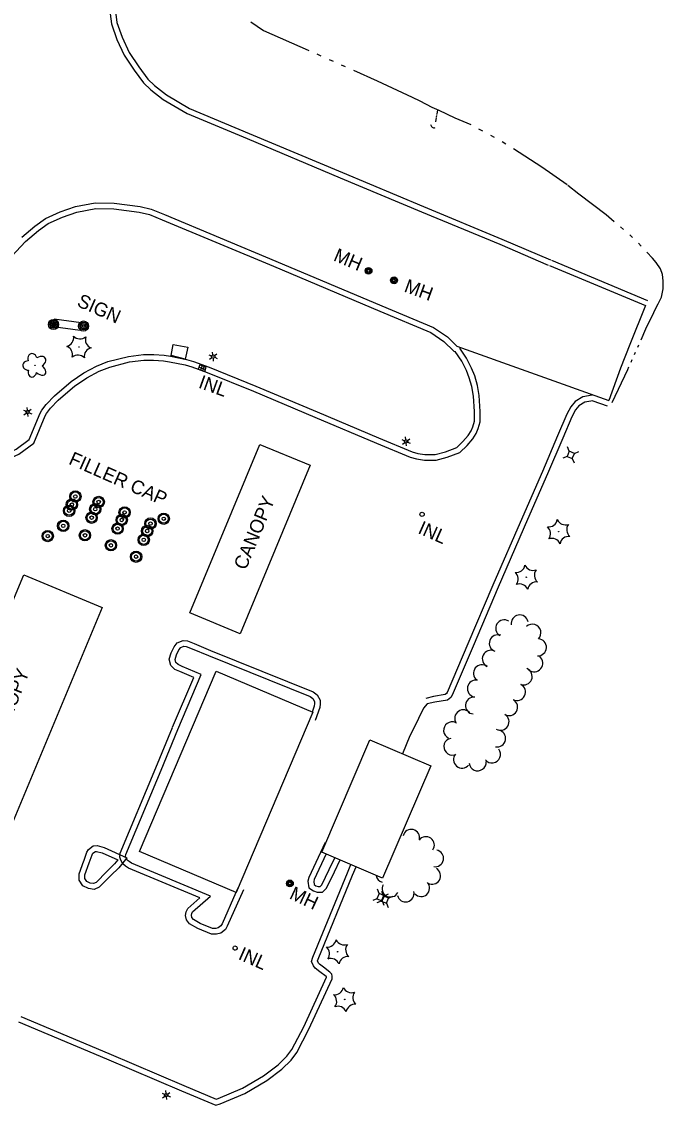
# Model space of a CAD drawing. Extents: x 588843 to 2552415, y 180129 to 269402.
# Drawn here: x 595038.4 to 595320.6, y 185152.3 to 185628.8 of the extents above; entities that cross this region are included whole.
import ezdxf

# ---------------------------------------------------------------- set-up
doc = ezdxf.new("R2010")
doc.units = 0
for name, color, linetype in [('E_AREA', 7, 'Continuous'), ('E_BLD', 7, 'Continuous'), ('E_BLD_HvyDash', 7, 'Continuous'), ('E_BLD_Text', 7, 'Continuous'), ('E_DRN', 7, 'Continuous'), ('E_DRN_Text', 7, 'Continuous'), ('E_DWY', 7, 'Continuous'), ('E_LAND_TreeLine_P', 7, 'Continuous'), ('E_LAND_Vegetation', 7, 'Continuous'), ('E_LTG', 7, 'Continuous'), ('E_MISCPROP', 7, 'Continuous'), ('E_MISCPROP_Text', 7, 'Continuous'), ('E_RDWY', 7, 'Continuous'), ('E_RDWY_C_and_G', 7, 'Continuous'), ('E_RDWY_Gravel', 7, 'Continuous'), ('E_SGN', 7, 'Continuous'), ('E_SGN_Text', 7, 'Continuous'), ('E_UTL_AG_Bold', 7, 'Continuous'), ('E_UTL_MH', 7, 'Continuous'), ('E_UTL_MH_Text', 7, 'Continuous'), ('E_WTR_P', 7, 'Continuous')]:
    doc.layers.add(name, color=color, linetype=linetype)

# ---------------------------------------------------------------- blocks, each defined once
blk = doc.blocks.new('PED_4')
at = {"layer": 'E_UTL_AG_Bold'}
for p, q in [((-8.2, 8.2), (-17.5, 17.5)), ((8.2, 8.2), (17.5, 17.5)), ((-8.2, -8.2), (-17.5, -17.5)), ((8.2, -8.2), (17.5, -17.5))]:
    blk.add_line(p, q, dxfattribs=at)
blk.add_lwpolyline([(-8.2, -8.2), (8.2, -8.2), (8.2, 8.2), (-8.2, 8.2)], close=True, dxfattribs=at)
blk = doc.blocks.new('CTRE_5')
at = {"layer": 'E_LAND_Vegetation'}
blk.add_circle((0, 0), 0.733, dxfattribs=at)
for centre, start, end in [((-39.3, 29.4), 280.2067, 5.9716), ((5.9, 49), 220.2113, 305.9762), ((-45.4, -19.3), 340.2113, 65.9762), ((45.4, 19.3), 160.2113, 245.9762), ((-5.9, -49), 40.2113, 125.9762), ((39.5, -29.6), 100.2511, 185.9272)]:
    blk.add_arc(centre, 25.8, start, end, dxfattribs=at)
blk = doc.blocks.new('CULV2_5')
at = {"layer": 'E_DRN'}
blk.add_arc((65, 48), 80.7, 216.8699, 323.1301, dxfattribs=at)
blk = doc.blocks.new('LPOL_5')
at = {"layer": 'E_LTG'}
for p, q in [((-13.1, 0), (-4.9, 0)), ((-2.5, 4.3), (-6.6, 11.4)), ((2.5, 4.3), (6.6, 11.4)), ((4.9, 0), (13.1, 0)), ((-6.6, -11.4), (-2.5, -4.3)), ((6.6, -11.4), (2.5, -4.3))]:
    blk.add_line(p, q, dxfattribs=at)
for radius in [4.92, 4.92, 4.92, 0.41]:
    blk.add_circle((0, 0), radius, dxfattribs=at)
blk = doc.blocks.new('POLE_4')
at = {"layer": 'E_MISCPROP'}
for radius in [14.6, 11, 7.32, 3.66]:
    blk.add_circle((0, 0), radius, dxfattribs=at)
blk = doc.blocks.new('SIGN_4')
at = {"layer": 'E_SGN'}
blk.add_text('SIGN', height=39.37, dxfattribs=at).set_placement((-56.1, -19.7))
blk = doc.blocks.new('FILO_2')
at = {"layer": 'E_MISCPROP'}
for radius in [16.4, 13.1, 4.92]:
    blk.add_circle((0, 0), radius, dxfattribs=at)
blk = doc.blocks.new('FILT_7')
at = {"layer": 'E_MISCPROP_Text'}
blk.add_text('FILLER CAP', height=39.37, dxfattribs=at).set_placement((32.8, -19.7))
blk = doc.blocks.new('INLO_4')
at = {"layer": 'E_DRN'}
for p, q in [((6.6, -13.1), (6.6, 0)), ((13.1, -13.1), (13.1, 0)), ((19.7, -6.6), (0, -6.6))]:
    blk.add_line(p, q, dxfattribs=at)
blk.add_lwpolyline([(0, -13.1), (19.7, -13.1), (19.7, 0), (0, 0)], close=True, dxfattribs=at)
blk = doc.blocks.new('INLT_25_2')
at = {"layer": 'E_DRN_Text'}
blk.add_text('INL', height=39.37, dxfattribs=at).set_placement((-36.2, -19.7))
blk = doc.blocks.new('INLT_27_3')
at = {"layer": 'E_DRN_Text'}
blk.add_text('INL', height=39.37, dxfattribs=at).set_placement((-36.2, -19.7))
blk = doc.blocks.new('MHO_4')
at = {"layer": 'E_UTL_MH'}
for centre, radius in [((0.3, -0.4), 9.84), ((0.3, -0.4), 7.98), ((0.2, -0.5), 6.35), ((0.1, -0.5), 3.97)]:
    blk.add_circle(centre, radius, dxfattribs=at)
blk = doc.blocks.new('MHT_4')
at = {"layer": 'E_UTL_MH_Text'}
blk.add_text('MH', height=39.37, dxfattribs=at).set_placement((-32.2, -19.7))
blk = doc.blocks.new('DTRE_5')
at = {"layer": 'E_LAND_Vegetation'}
blk.add_circle((-0.6, 0), 0.601, dxfattribs=at)
for centre, major_axis, ratio in [((-6.1, 17.5), (4.5, -16.3), 0.782863), ((-19.3, 0.5), (16.2, -0.4), 0.832022), ((13.3, 9), (-17.3, -9.6), 0.691916), ((-8.2, -17.2), (5.9, 15.9), 0.716896), ((11.6, -12.2), (-16.4, 15), 0.560249)]:
    blk.add_ellipse(centre, major_axis=major_axis, ratio=ratio, start_param=1.570796, end_param=4.712389, dxfattribs=at)
blk = doc.blocks.new('CANOPY_2')
at = {"layer": 'E_BLD_Text'}
blk.add_text('CANOPY', height=39.37, dxfattribs=at).set_placement((-106.7, -19.7))

msp = doc.modelspace()

# ---------------------------------------------------------------- linework, layer by layer
at = {"layer": 'E_AREA'}
msp.add_lwpolyline([(595104.13, 185482.01), (595105.1, 185486.85), (595111.51, 185485.63), (595110.33, 185480.43)], close=True, dxfattribs=at)
at = {"layer": 'E_BLD'}
for points in [[(595124.01, 185343.19), (595166.44, 185325.11), (595132.68, 185245.86), (595090.24, 185263.94)], [(595170.44, 185263.61), (595191.6, 185313.04), (595218.32, 185301.6), (595197.17, 185252.17)]]:
    msp.add_lwpolyline(points, close=True, dxfattribs=at)
at = {"layer": 'E_BLD_HvyDash'}
for points in [[(595165.31, 185433.74), (595134.55, 185359.62), (595112.42, 185368.8), (595143.18, 185442.92)], [(595073.76, 185371.19), (595022.32, 185248.15), (594987.89, 185262.55), (595039.33, 185385.59)]]:
    msp.add_lwpolyline(points, close=True, dxfattribs=at)
at = {"layer": 'E_DRN'}
msp.add_circle((595214.49, 185412.18), 0.94, dxfattribs=at)
msp.add_ellipse((595132.26, 185221.46), major_axis=(0.257, 0.871), ratio=0.991438, dxfattribs=at)
at = {"layer": 'E_DWY'}
for points in [[(595061.65, 185468.55), (595067.01, 185472.22), (595072.43, 185475.08), (595077.12, 185476.93), (595085.87, 185479.17), (595092.14, 185479.92), (595096.43, 185479.95), (595100.73, 185479.7), (595103.39, 185479.22), (595110.33, 185477.84), (595113.18, 185477.02), (595119.92, 185474.59), (595140.41, 185466.28), (595167.34, 185454.89), (595194.39, 185443.46), (595209.28, 185437.34), (595212.12, 185436.53), (595215.51, 185436.01), (595220.63, 185436.02), (595225.59, 185437.3), (595231.14, 185439.39), (595234.29, 185442.45), (595236.79, 185445.38), (595238.3, 185447.71), (595239.17, 185449.89), (595240, 185452.79), (595240.07, 185457.41), (595239.55, 185464.43), (595238.86, 185468.86), (595237.64, 185473.04), (595236.3, 185476.38), (595234.1, 185480.8), (595231.06, 185485.21)], [(595060.24, 185470.61), (595065.72, 185474.37), (595071.38, 185477.35), (595076.35, 185479.31), (595085.41, 185481.63), (595091.98, 185482.42), (595096.5, 185482.45), (595101.03, 185482.18), (595103.85, 185481.68), (595110.92, 185480.27), (595113.95, 185479.4), (595120.82, 185476.93), (595141.37, 185468.59), (595168.31, 185457.19), (595195.35, 185445.77), (595210.1, 185439.7), (595212.66, 185438.97), (595215.7, 185438.51), (595220.31, 185438.52), (595224.84, 185439.68), (595229.78, 185441.55), (595232.47, 185444.16), (595234.78, 185446.87), (595236.07, 185448.86), (595236.8, 185450.7), (595237.5, 185453.16), (595237.57, 185457.34), (595237.06, 185464.14), (595236.41, 185468.32), (595235.28, 185472.23), (595234.02, 185475.35), (595231.94, 185479.53), (595229, 185483.79)], [(594995.87, 185451.84), (594996.6, 185450.02), (594997.53, 185448.62), (595013.37, 185441.74), (595020.57, 185438.96), (595024.22, 185438.12), (595027.34, 185437.94), (595031.24, 185438.67), (595035.94, 185440.81), (595041.77, 185445.08), (595046.51, 185456.62), (595047.29, 185457.93), (595049.24, 185460.45), (595052.79, 185464.25), (595060.24, 185470.61)], [(594993.55, 185450.91), (594994.37, 185448.85), (594995.86, 185446.62), (595012.43, 185439.42), (595019.83, 185436.56), (595023.86, 185435.64), (595027.5, 185435.43), (595031.99, 185436.27), (595037.21, 185438.64), (595043.82, 185443.48), (595048.75, 185455.5), (595049.36, 185456.52), (595051.15, 185458.83), (595054.52, 185462.44), (595061.86, 185468.71)], [(595289.27, 185464.56), (595285.21, 185463.9), (595281.83, 185461.8), (595279.87, 185459.46), (595278.15, 185456.18), (595274.04, 185446.66), (595267.4, 185430.99), (595258.6, 185410.89), (595245.64, 185381.07), (595234.61, 185355.21), (595225.56, 185333.79), (595225.3, 185333.33), (595224.68, 185332.88), (595219.57, 185332.06), (595216.16, 185331.22)], [(595289.67, 185462.1), (595286.1, 185461.51), (595283.49, 185459.89), (595281.96, 185458.06), (595280.41, 185455.11), (595276.34, 185445.68), (595269.7, 185430), (595260.89, 185409.89), (595247.94, 185380.08), (595236.91, 185354.24), (595227.8, 185332.68), (595227.2, 185331.62), (595225.66, 185330.51), (595220.07, 185329.61), (595216.77, 185328.79)], [(595104.75, 185318.53), (595114.07, 185340.41), (595107.93, 185342.99), (595105.75, 185344), (595104.08, 185345.75), (595103.22, 185348.43), (595104.19, 185351.3), (595105.43, 185353.96), (595106.84, 185355.72), (595109.38, 185356.69), (595111.33, 185356.53), (595114.26, 185355.34), (595121.49, 185352.35), (595166.59, 185334.19), (595168.38, 185332.85), (595169.71, 185330.44), (595169.66, 185328.84), (595169.48, 185327.28), (595167.51, 185321.52)], [(595107.05, 185317.55), (595117.35, 185341.74), (595108.95, 185345.27), (595107.23, 185346.07), (595106.28, 185347.06), (595105.85, 185348.41), (595106.51, 185350.37), (595107.57, 185352.63), (595108.37, 185353.63), (595109.75, 185354.16), (595110.75, 185354.07), (595113.32, 185353.03), (595120.55, 185350.04), (595165.35, 185332), (595166.45, 185331.17), (595167.19, 185329.83), (595167.16, 185329.02), (595167.03, 185327.83), (595166.14, 185325.24)], [(595216.77, 185328.79), (595215.11, 185326.89), (595210.73, 185317.86), (595209.14, 185314.72), (595205.93, 185306.9)], [(595135.94, 185247.08), (595128.78, 185231.03), (595128.03, 185229.57), (595126.01, 185228.04), (595124.11, 185227.53), (595121.85, 185227.53), (595115.86, 185230.04), (595112.26, 185232.06), (595110.97, 185233.82), (595110.52, 185235.77), (595110.76, 185237.34), (595111.42, 185238.88), (595116.76, 185243.56), (595085.45, 185256.57), (595084.11, 185257.49), (595082.92, 185258.49), (595082.03, 185260.09), (595081.6, 185261.44), (595081.71, 185263.24), (595097.38, 185300.65), (595104.74, 185318.51)], [(595132.67, 185245.86), (595126.53, 185232.11), (595126.07, 185231.22), (595124.89, 185230.33), (595123.78, 185230.03), (595122.35, 185230.03), (595116.96, 185232.29), (595113.95, 185233.97), (595113.29, 185234.88), (595113.06, 185235.87), (595113.19, 185236.65), (595113.5, 185237.38), (595121.42, 185244.33), (595086.65, 185258.78), (595085.62, 185259.49), (595084.88, 185260.11), (595084.34, 185261.08), (595084.12, 185261.76), (595084.18, 185262.66), (595099.69, 185299.69), (595107.05, 185317.55)], [(595065.77, 185259.66), (595067.1, 185263.57), (595067.87, 185264.8), (595069.84, 185266.34), (595071.56, 185266.52), (595074.66, 185265.63), (595084.69, 185261.13), (595081.12, 185256.75), (595077.62, 185253.32)], [(595171.86, 185267.87), (595164.77, 185252.5), (595164.31, 185250.89), (595164.65, 185247.99), (595166.69, 185246.59), (595168.39, 185246.1), (595170.69, 185245.96), (595172.5, 185247.77), (595175.95, 185254.92), (595178.41, 185260.2)], [(595068.14, 185258.86), (595069.38, 185262.5), (595069.76, 185263.11), (595070.81, 185263.93), (595071.34, 185263.98), (595073.8, 185263.28), (595080.69, 185260.18), (595079.27, 185258.44), (595075.87, 185255.11)], [(595172.29, 185262.82), (595167.12, 185251.63), (595166.85, 185250.68), (595167, 185249.41), (595167.77, 185248.88), (595168.81, 185248.58), (595169.72, 185248.53), (595170.43, 185249.24), (595173.69, 185255.99), (595176.11, 185261.18)], [(595037.08, 185189.01), (595075.74, 185172.72), (595108.68, 185158.69), (595123.85, 185152.3), (595125.78, 185152.97), (595136.62, 185157.55), (595146.22, 185163.2), (595152.89, 185168.26), (595156.89, 185172.23), (595159.37, 185175.51), (595164.75, 185185.75), (595174.89, 185207.93), (595175.03, 185209.12), (595174.87, 185209.99), (595173.89, 185210.88), (595171.12, 185213.01), (595169.35, 185214.33), (595168.99, 185214.85), (595168.54, 185215.79), (595168.78, 185216.64), (595183.96, 185253.57), (595185.48, 185257.17)], [(595038.05, 185191.31), (595076.71, 185175.03), (595109.66, 185160.99), (595123.93, 185154.98), (595124.88, 185155.31), (595135.49, 185159.79), (595144.83, 185165.28), (595151.25, 185170.15), (595155, 185173.88), (595157.25, 185176.86), (595162.51, 185186.85), (595172.45, 185208.61), (595172.47, 185208.79), (595172.28, 185208.96), (595169.61, 185211.01), (595167.54, 185212.56), (595166.82, 185213.58), (595165.88, 185215.58), (595166.42, 185217.47), (595181.65, 185254.53), (595183.19, 185258.15)], [(595077.65, 185253.35), (595072.55, 185248.21), (595070.29, 185247.26), (595067.73, 185247.64), (595065.35, 185248.83), (595063.71, 185251.25), (595063.64, 185254.13), (595065.81, 185259.76)], [(595075.87, 185255.11), (595071.13, 185250.32), (595069.96, 185249.84), (595068.49, 185250.06), (595067.06, 185250.77), (595066.19, 185252.04), (595066.15, 185253.69), (595068.14, 185258.86)], [(595133.66, 185248.09), (595132.91, 185246.4)]]:
    msp.add_lwpolyline(points, dxfattribs=at)
at = {"layer": 'E_LAND_TreeLine_P'}
for centre, radius, start, end in [((595250.63, 185362.05), 3.74, 58.1113, 238.1113), ((595257.43, 185364.19), 3.74, 10.278, 190.278), ((595263.05, 185360.1), 3.74, 314.198, 134.198), ((595247.81, 185355.45), 3.74, 70.1351, 250.1351), ((595265.47, 185353.69), 3.74, 266.9003, 86.9003), ((595244.71, 185348.65), 3.74, 64.1675, 244.1675), ((595240.85, 185342.3), 3.74, 51.8921, 231.8921), ((595263.86, 185346.7), 3.74, 230.5328, 50.5328), ((595259.18, 185340.88), 3.74, 247.4603, 67.4603), ((595238.16, 185335.53), 3.74, 78.6079, 258.6079), ((595256.23, 185334.01), 3.74, 243.368, 63.368), ((595237.35, 185328.1), 3.74, 84.3795, 264.3795), ((595252.8, 185327.38), 3.74, 239.4401, 59.4401), ((595232.61, 185322.48), 3.74, 35.1978, 215.1978), ((595249, 185320.94), 3.74, 239.4401, 59.4401), ((595227.7, 185317.18), 3.74, 65.6253, 245.6253), ((595227.83, 185310.01), 3.74, 101.5876, 281.5876), ((595247.52, 185313.63), 3.74, 259.4511, 79.4511), ((595245.28, 185306.58), 3.74, 217.9023, 37.9023), ((595232.11, 185304.34), 3.74, 139.8043, 319.8043), ((595238.93, 185303.11), 3.74, 185.8729, 5.8729), ((595203.64, 185267.46), 3.68, 63.2778, 65.6784), ((595209.75, 185269.94), 3.68, 346.4169, 166.4169), ((595216.23, 185266.72), 3.68, 324.5726, 144.5726), ((595220.27, 185260.87), 3.68, 259.5659, 79.5659), ((595218.96, 185253.23), 3.68, 239.4401, 59.4401), ((595197.96, 185253.93), 3.68, 188.4409, 254.3715), ((595200.61, 185247.58), 3.68, 152.0324, 332.0324), ((595207.28, 185245.41), 3.68, 193.569, 13.569), ((595214.1, 185247.8), 3.68, 222.1758, 42.1758)]:
    msp.add_arc(centre, radius, start, end, dxfattribs=at)
at = {"layer": 'E_RDWY'}
msp.add_lwpolyline([(595312.71, 185503.97), (595305.83, 185486.86), (595301.71, 185476.45), (595296.7, 185462.24)], dxfattribs=at)
at = {"layer": 'E_RDWY_C_and_G'}
for points in [[(595076.74, 185649.95), (595076.43, 185641.52), (595076.86, 185635.57), (595077.89, 185627.86), (595080.29, 185620.99), (595083.56, 185614.08), (595087.84, 185607.53), (595091.98, 185601.92), (595095.21, 185598.88), (595100.67, 185594.57), (595111.16, 185588.38), (595137.55, 185577.37)], [(595079.24, 185649.85), (595078.93, 185641.57), (595079.35, 185635.83), (595080.33, 185628.44), (595082.6, 185621.94), (595085.75, 185615.31), (595089.9, 185608.96), (595093.86, 185603.58), (595096.84, 185600.78), (595102.08, 185596.64), (595112.29, 185590.63), (595138.51, 185579.68)], [(595138.51, 185579.68), (595179.45, 185562.46), (595215.2, 185547.53), (595249.64, 185533.2), (595271, 185524.1)], [(595137.54, 185577.38), (595178.49, 185560.15), (595214.24, 185545.22), (595248.67, 185530.9), (595270.02, 185521.8)], [(595038.53, 185534.04), (595044.23, 185538.92), (595048.85, 185542.24), (595055.38, 185545.21), (595062.04, 185547.5), (595070.8, 185549.09), (595079.08, 185549.01), (595090.52, 185547.5), (595095.34, 185546.36), (595101.17, 185543.98)], [(595040.16, 185532.14), (595045.78, 185536.95), (595050.11, 185540.07), (595056.31, 185542.88), (595062.67, 185545.08), (595071.01, 185546.59), (595078.9, 185546.51), (595090.07, 185545.04), (595094.58, 185543.97), (595100.23, 185541.67)], [(595100.23, 185541.67), (595149.19, 185521.23), (595195.86, 185501.57), (595218.39, 185492.14), (595224.04, 185488.23), (595228.44, 185483.99), (595229, 185483.79)], [(595101.19, 185543.98), (595150.16, 185523.54), (595196.83, 185503.88), (595219.6, 185494.35), (595225.63, 185490.17), (595229.79, 185486.16), (595296.7, 185462.24)], [(595271.46, 185523.91), (595313.67, 185506.27)], [(595270.49, 185521.61), (595312.71, 185503.97)], [(595289.67, 185462.1), (595295.86, 185459.88)]]:
    msp.add_lwpolyline(points, dxfattribs=at)
at = {"layer": 'E_RDWY_Gravel'}
msp.add_lwpolyline([(595040.16, 185532.14), (595033.92, 185525.55), (595015.99, 185494.56), (595004.8, 185471.5), (594994.57, 185448.97), (594978.05, 185412.87)], dxfattribs=at)
at = {"layer": 'E_SGN'}
msp.add_lwpolyline([(595052.29, 185494.79), (595064.19, 185493.18), (595064.62, 185496.38), (595052.72, 185497.99)], close=True, dxfattribs=at)
at = {"layer": 'E_WTR_P'}
for points in [[(595139.26, 185628.8), (595144.83, 185624.97), (595164.37, 185616.3), (595164.63, 185616.19)], [(595168.21, 185614.59), (595170.01, 185613.8)], [(595173.59, 185612.2), (595175.38, 185611.41)], [(595178.96, 185609.81), (595180.75, 185609.02)], [(595184.34, 185607.42), (595194.71, 185602.81), (595210.18, 185595.6)], [(595210.18, 185595.6), (595213.5, 185594.05), (595218.73, 185591.23), (595221.81, 185589.83), (595228.94, 185586.46), (595235.9, 185583.54)], [(595221.3, 185590.06), (595220.96, 185588.12)], [(595220.7, 185586.66), (595220.35, 185584.72)], [(595220.77, 185587.06), (595220.74, 185586.92)], [(595220.84, 185587.46), (595220.81, 185587.32)], [(595220.91, 185587.86), (595220.89, 185587.72)], [(595239.38, 185581.73), (595241.1, 185580.78)], [(595244.53, 185578.9), (595246.25, 185577.96)], [(595249.69, 185576.07), (595251.41, 185575.13)], [(595254.75, 185573.08), (595267.22, 185564.96), (595278.3, 185557.18)], [(595298.97, 185540.86), (595295.43, 185543.85), (595283.4, 185552.94), (595278.55, 185556.81)], [(595303.07, 185537.41), (595301.71, 185538.56)], [(595307.11, 185533.88), (595306.33, 185534.67), (595305.81, 185535.11)], [(595310.87, 185530.06), (595309.62, 185531.34)], [(595318.18, 185504.41), (595319.79, 185507.68), (595320.53, 185511.39), (595320.6, 185514.89), (595320.26, 185517.6), (595319.36, 185520.16), (595317.42, 185522.92), (595315.85, 185524.86), (595313.37, 185527.51)], [(595310.79, 185488.95), (595312.93, 185493.77), (595316.44, 185500.93), (595318.24, 185504.55)], [(595309.35, 185485.68), (595309.83, 185486.77)], [(595306.45, 185479.14), (595306.93, 185480.23)], [(595307.9, 185482.41), (595308.38, 185483.5)], [(595298.12, 185461.32), (595305.01, 185475.88), (595305.49, 185476.96)]]:
    msp.add_lwpolyline(points, dxfattribs=at)

# ---------------------------------------------------------------- block references
at = {"layer": 'E_BLD_Text'}
for p, xscale, yscale, rotation in [((595140.42, 185403.49), 0.15240030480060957, 0.1524003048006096, 67.54455506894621), ((595032.68, 185327.56), 0.1524003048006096, 0.15240030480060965, 68.31392812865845)]:
    msp.add_blockref('CANOPY_2', p, dxfattribs=dict(at, xscale=xscale, yscale=yscale, rotation=rotation))
at = {"layer": 'E_DRN'}
for name, p, xscale, yscale, rotation in [('CULV2_5', (595218.25, 185583.66), 0.01928402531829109, 0.019284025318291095, -34.40472760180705), ('INLO_4', (595118.92, 185474.95), 0.15240030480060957, 0.15240030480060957, 160.1711855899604)]:
    msp.add_blockref(name, p, dxfattribs=dict(at, xscale=xscale, yscale=yscale, rotation=rotation))
at = {"layer": 'E_DRN_Text', "yscale": 0.1524003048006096}
for name, p, xscale, rotation in [('INLT_25_2', (595121.98, 185468.91), 0.15240030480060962, -19.828814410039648), ('INLT_27_3', (595218.54, 185404.52), 0.1524003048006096, -23.954644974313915), ('INLT_27_3', (595139.51, 185217.21), 0.1524003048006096, -23.954644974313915)]:
    msp.add_blockref(name, p, dxfattribs=dict(at, xscale=xscale, rotation=rotation))
at = {"layer": 'E_LAND_Vegetation'}
for name, p, xscale, yscale, rotation in [('CTRE_5', (595063.6, 185485.73), 0.15240030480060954, 0.15240030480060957, 3.4338469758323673), ('DTRE_5', (595044.31, 185477.73), 0.15240030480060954, 0.15240030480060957, 3.4338469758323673), ('CTRE_5', (595274.56, 185404.56), 0.15240030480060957, 0.15240030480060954, -16.435432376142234), ('CTRE_5', (595260.34, 185384.53), 0.15240030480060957, 0.15240030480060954, -16.435432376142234), ('CTRE_5', (595177.34, 185219.83), 0.15240030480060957, 0.15240030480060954, -16.435432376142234), ('CTRE_5', (595180.5, 185198.84), 0.15240030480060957, 0.15240030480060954, -16.435432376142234)]:
    msp.add_blockref(name, p, dxfattribs=dict(at, xscale=xscale, yscale=yscale, rotation=rotation))
at = {"layer": 'E_LTG', "xscale": 0.1524003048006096, "yscale": 0.1524003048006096, "rotation": -23.954644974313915}
for p in [(595122.62, 185481.52), (595041.01, 185457.17), (595207.48, 185444.24), (595101.99, 185156.81)]:
    msp.add_blockref('LPOL_5', p, dxfattribs=at)
at = {"layer": 'E_MISCPROP', "xscale": 0.1524003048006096, "yscale": 0.1524003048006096, "rotation": -23.954644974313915}
for name, p in [('POLE_4', (595052.44, 185495.67)), ('POLE_4', (595065.65, 185494.96)), ('FILO_2', (595062.02, 185420.03)), ('FILO_2', (595060.49, 185416.47)), ('FILO_2', (595070.77, 185414.45)), ('FILO_2', (595072.28, 185417.6)), ('FILO_2', (595059.3, 185413.74)), ('FILO_2', (595069.18, 185410.71)), ('FILO_2', (595082.41, 185409.69)), ('FILO_2', (595083.67, 185413.01)), ('FILO_2', (595100.89, 185410.23)), ('FILO_2', (595056.69, 185407.12)), ('FILO_2', (595080.61, 185405.9)), ('FILO_2', (595093.61, 185404.84)), ('FILO_2', (595095.06, 185408.11)), ('FILO_2', (595049.87, 185402.62)), ('FILO_2', (595066.25, 185402.95)), ('FILO_2', (595092.1, 185400.97)), ('FILO_2', (595077.68, 185398.55)), ('FILO_2', (595088.74, 185393.54))]:
    msp.add_blockref(name, p, dxfattribs=at)
at = {"layer": 'E_MISCPROP_Text', "xscale": 0.1524003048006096, "yscale": 0.1524003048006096, "rotation": -23.954644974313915}
msp.add_blockref('FILT_7', (595055.34, 185439.24), dxfattribs=at)
at = {"layer": 'E_SGN_Text', "xscale": 0.1524003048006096, "yscale": 0.1524003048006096, "rotation": -23.954644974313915}
msp.add_blockref('SIGN_4', (595071.37, 185503.15), dxfattribs=at)
at = {"layer": 'E_UTL_AG_Bold', "xscale": 0.1524003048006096, "yscale": 0.15240030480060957, "rotation": 67.12813611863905}
for p in [(595279.9, 185438.31), (595196.31, 185243.82), (595198.17, 185242.79)]:
    msp.add_blockref('PED_4', p, dxfattribs=at)
at = {"layer": 'E_UTL_MH'}
for p, xscale, yscale, rotation in [((595190.94, 185519.31), 0.15240030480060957, 0.15240030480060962, -22.715478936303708), ((595202.14, 185515.14), 0.1524003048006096, 0.1524003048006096, -19.99707973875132), ((595156.35, 185249.94), 0.15240030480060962, 0.15240030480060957, -25.03556800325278)]:
    msp.add_blockref('MHO_4', p, dxfattribs=dict(at, xscale=xscale, yscale=yscale, rotation=rotation))
at = {"layer": 'E_UTL_MH_Text'}
for p, xscale, yscale, rotation in [((595180.82, 185524.74), 0.15240030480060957, 0.15240030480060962, -22.715478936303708), ((595211.85, 185511.33), 0.1524003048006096, 0.1524003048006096, -19.99707973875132), ((595161.46, 185244.02), 0.15240030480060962, 0.15240030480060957, -25.03556800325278)]:
    msp.add_blockref('MHT_4', p, dxfattribs=dict(at, xscale=xscale, yscale=yscale, rotation=rotation))

doc.saveas('drawing.dxf')
